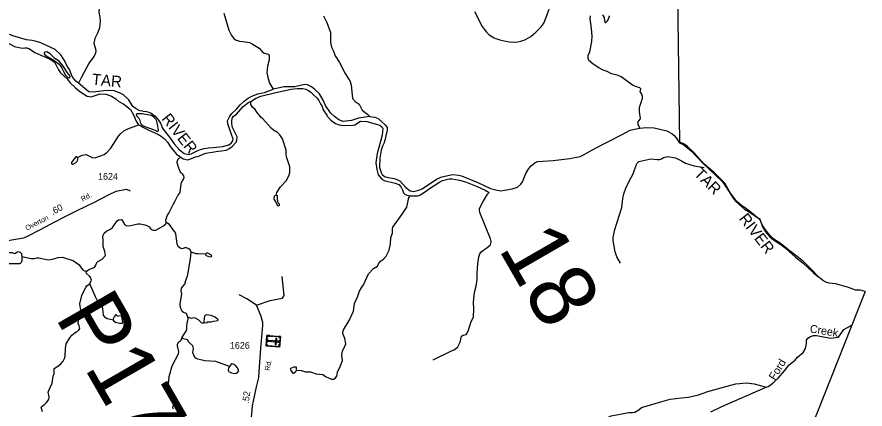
# Model space of a CAD drawing. Extents: x 2056842 to 2160602, y 826753 to 1016856.
# Drawn here: x 2132676 to 2148576, y 880850 to 888199 of the extents above; entities that cross this region are included whole.
import ezdxf

# ---------------------------------------------------------------- set-up
doc = ezdxf.new("R2010")
doc.units = 0
for name, color, linetype in [('Exist Boundary Political CountyLine', 7, 'Continuous'), ('Exist Cultural Cemetery CELL', 7, 'Continuous'), ('Exist Hydrographic Creek Single Shore', 7, 'Continuous'), ('Exist Hydrographic Creek Single Shore Label', 7, 'Continuous'), ('Exist Hydrographic Misc Water Feature', 7, 'Continuous'), ('Exist Hydrographic River Shore', 7, 'Continuous'), ('Exist Hydrographic River Shore Label', 7, 'Continuous'), ('Exist Road Non-System Type 51', 7, 'Continuous'), ('Exist Road Secondary Mileage Hundredths English Label', 7, 'Continuous'), ('Exist Road Secondary Structure Pipe Number Label', 7, 'Continuous'), ('Exist Road Secondary Structure Standard Bridge Number Label', 7, 'Continuous'), ('Exist Road Secondary Type 20 Attributed', 7, 'Continuous'), ('Exist Road Secondary Type 51 Attributed', 7, 'Continuous'), ('Exist Road Secondary Type 51 Label', 7, 'Continuous'), ('Exist Road Secondary Type 51 Number Label', 7, 'Continuous')]:
    doc.layers.add(name, color=color, linetype=linetype)

msp = doc.modelspace()

# ---------------------------------------------------------------- linework, layer by layer
at = {"layer": 'Exist Boundary Political CountyLine'}
for points in [[(2148576, 883054), (2148489, 883078), (2148397, 883076), (2148336, 883100), (2148246, 883131), (2148178, 883153), (2148090, 883175), (2148020, 883195), (2147958, 883203), (2147905, 883212), (2147840, 883227), (2147783, 883258), (2147732, 883302), (2147677, 883355), (2147596, 883438), (2147421, 883613), (2147307, 883705), (2147115, 883854), (2146983, 883960), (2146869, 884034), (2146782, 884117), (2146707, 884209), (2146650, 884301), (2146602, 884415), (2146563, 884434), (2146482, 884501), (2146330, 884621), (2146269, 884657), (2146173, 884740), (2146054, 884893), (2145945, 885086), (2145862, 885169), (2145748, 885283), (2145634, 885375), (2145511, 885498), (2145380, 885643), (2145240, 885774), (2145170, 885823), (2145104, 885849), (2143763, 984829)], [(2148576, 883054), (2147673, 880768), (2147376, 880066), (2144174, 872249), (2143226, 869937), (2140998, 864498)]]:
    msp.add_lwpolyline(points, dxfattribs=at)
at = {"layer": 'Exist Cultural Cemetery CELL'}
for points in [[(2137618, 882208), (2137601, 882010), (2137348, 882031), (2137364, 882229)], [(2137371, 882171), (2137364, 882086), (2137352, 882087), (2137359, 882172)], [(2137361, 882196), (2137373, 882195), (2137374, 882217), (2137415, 882214), (2137416, 882225), (2137364, 882229)], [(2137434, 882223), (2137477, 882220), (2137476, 882209), (2137433, 882212)], [(2137501, 882218), (2137544, 882214), (2137543, 882203), (2137500, 882207)], [(2137547, 882173), (2137528, 882175), (2137518, 882057), (2137537, 882056)], [(2137575, 882212), (2137574, 882201), (2137606, 882198), (2137602, 882158), (2137613, 882157), (2137618, 882208)], [(2137350, 882064), (2137362, 882063), (2137360, 882041), (2137400, 882038), (2137399, 882027), (2137348, 882031)], [(2137580, 882102), (2137581, 882121), (2137379, 882137), (2137377, 882119)], [(2137421, 882036), (2137464, 882033), (2137463, 882021), (2137420, 882025)], [(2137486, 882031), (2137530, 882027), (2137529, 882016), (2137485, 882019)], [(2137558, 882013), (2137559, 882025), (2137591, 882022), (2137595, 882063), (2137606, 882062), (2137601, 882010)], [(2137612, 882135), (2137607, 882083), (2137596, 882084), (2137600, 882136)]]:
    msp.add_lwpolyline(points, close=True, dxfattribs=at)
at = {"layer": 'Exist Hydrographic Creek Single Shore'}
for points in [[(2143949, 887102), (2143822, 887133), (2143744, 887176), (2143668, 887199), (2143585, 887245), (2143480, 887315), (2143400, 887380), (2143383, 887429), (2143386, 887477), (2143414, 887545), (2143452, 887737), (2143462, 887836), (2143449, 887980), (2143424, 888167), (2143432, 888220)], [(2143654, 888240), (2143687, 888190), (2143690, 888134), (2143701, 888094), (2143719, 888096), (2143754, 888134), (2143782, 888199), (2143790, 888221)], [(2144357, 886116), (2144327, 886170), (2144318, 886205), (2144324, 886230), (2144361, 886284), (2144367, 886303), (2144357, 886378), (2144346, 886431), (2144346, 886491), (2144361, 886547), (2144383, 886616), (2144392, 886642), (2144407, 886668), (2144407, 886707), (2144385, 886763), (2144363, 886795), (2144368, 886820), (2144371, 886849), (2144351, 886868), (2144273, 886894), (2144214, 886919), (2144049, 887047), (2144003, 887075), (2143949, 887102)], [(2147668, 882226), (2147927, 882178), (2148078, 882194), (2148177, 882343), (2148304, 882410), (2148313, 882416), (2148326, 882421)], [(2146720, 881262), (2146758, 881270), (2146794, 881290), (2146831, 881323), (2146872, 881361), (2146946, 881426), (2147064, 881566), (2147148, 881675), (2147224, 881734), (2147261, 881761), (2147310, 881819), (2147417, 881907), (2147458, 881983), (2147476, 882076), (2147480, 882143), (2147502, 882175), (2147556, 882211), (2147612, 882227), (2147664, 882226)], [(2143210, 879818), (2143326, 880079), (2143431, 880327), (2143624, 880581), (2143754, 880693), (2143817, 880720), (2144145, 880783), (2144210, 880784), (2144260, 880791), (2144333, 880835), (2144388, 880880), (2144750, 880985), (2144922, 881035), (2145134, 881058), (2145265, 881075), (2145451, 881118), (2145626, 881181), (2145921, 881257), (2146155, 881319), (2146352, 881343), (2146495, 881319), (2146635, 881287), (2146720, 881262)]]:
    msp.add_lwpolyline(points, dxfattribs=at)
at = {"layer": 'Exist Hydrographic Misc Water Feature'}
msp.add_line((2135749, 885573), (2135794, 885539), dxfattribs=at)
for points in [[(2134260, 888682), (2134298, 888658), (2134303, 888631), (2134289, 888554), (2134276, 888524), (2134229, 888442), (2134215, 888362), (2134214, 888283), (2134232, 888198), (2134239, 888118), (2134224, 887998), (2134192, 887905), (2134134, 887795), (2134117, 887705), (2134153, 887575), (2134147, 887515), (2134116, 887457), (2134032, 887341), (2133889, 887072), (2133831, 886957)], [(2136554, 888272), (2136649, 887950), (2136699, 887852), (2136742, 887797), (2136774, 887769), (2136846, 887743), (2136918, 887739), (2137036, 887720), (2137086, 887698), (2137216, 887613), (2137295, 887529), (2137315, 887519), (2137387, 887504), (2137407, 887474), (2137403, 887394), (2137372, 887277), (2137360, 887152), (2137371, 887094), (2137413, 886956), (2137477, 886846)], [(2138423, 888220), (2138486, 888096), (2138553, 887905), (2138557, 887853), (2138552, 887737), (2138560, 887687), (2138576, 887633), (2138610, 887559), (2138645, 887471), (2138725, 887343), (2138828, 887142), (2138925, 886988), (2138945, 886920), (2138958, 886741), (2138964, 886669), (2139016, 886617), (2139093, 886567), (2139151, 886449), (2139257, 886368), (2139289, 886332)], [(2137535, 884858), (2137550, 884911), (2137618, 885017), (2137721, 885125), (2137771, 885220), (2137794, 885284), (2137794, 885388), (2137727, 885577), (2137721, 885625), (2137725, 885705), (2137654, 885913), (2137607, 885987), (2137563, 886031), (2137487, 886076), (2137441, 886112), (2137286, 886291), (2137252, 886317), (2137174, 886417), (2137141, 886463), (2137095, 886510), (2137063, 886558), (2137061, 886614)], [(2133810, 885564), (2133897, 885611), (2133971, 885618), (2134096, 885557), (2134158, 885562), (2134309, 885618), (2134359, 885661), (2134437, 885741), (2134580, 885966), (2134622, 886014), (2134680, 886066), (2134757, 886104), (2134957, 886177)], [(2133810, 885564), (2133800, 885575), (2133788, 885579), (2133777, 885575), (2133752, 885547), (2133711, 885488), (2133701, 885471), (2133701, 885455), (2133713, 885441), (2133730, 885440), (2133773, 885464), (2133804, 885495), (2133816, 885519), (2133817, 885539), (2133810, 885564)], [(2135471, 884348), (2135469, 884388), (2135490, 884468), (2135526, 884522), (2135609, 884694), (2135645, 884754), (2135695, 884853), (2135723, 884891), (2135734, 884923), (2135752, 885067), (2135758, 885095), (2135795, 885147), (2135809, 885191), (2135805, 885219), (2135789, 885243), (2135745, 885283), (2135702, 885381), (2135678, 885464), (2135678, 885488), (2135702, 885545), (2135749, 885573)], [(2143993, 883581), (2143922, 883703), (2143892, 883799), (2143853, 884011), (2143853, 884071), (2143886, 884217), (2144018, 884629), (2144033, 884797), (2144051, 884881), (2144096, 885010), (2144192, 885188), (2144227, 885260), (2144283, 885422), (2144302, 885460), (2144338, 885488), (2144560, 885541), (2144682, 885528), (2144722, 885528), (2144760, 885538), (2144800, 885564), (2144881, 885585), (2145024, 885557), (2145134, 885502), (2145208, 885458), (2145374, 885407), (2145558, 885378)], [(2137535, 884858), (2137512, 884848), (2137497, 884831), (2137490, 884802), (2137493, 884781), (2137506, 884763), (2137529, 884727), (2137555, 884672), (2137569, 884660), (2137586, 884664), (2137596, 884674), (2137596, 884687), (2137575, 884712), (2137565, 884734), (2137560, 884801), (2137560, 884836), (2137552, 884853), (2137535, 884858)], [(2139173, 883176), (2139270, 883383), (2139360, 883481), (2139437, 883527), (2139455, 883571), (2139494, 883620), (2139551, 883660), (2139601, 883712), (2139652, 883828), (2139678, 883944), (2139685, 884064), (2139715, 884148), (2139715, 884220), (2139725, 884258), (2139899, 884505), (2139983, 884634), (2140024, 884814), (2140050, 884846)], [(2140481, 881774), (2140820, 881942), (2140874, 881962), (2140940, 882014), (2140984, 882102), (2141009, 882216), (2141041, 882235), (2141097, 882249), (2141111, 882265), (2141135, 882309), (2141188, 882471), (2141234, 882579), (2141241, 882719), (2141234, 882851), (2141256, 883037), (2141283, 883155), (2141303, 883275), (2141304, 883404), (2141315, 883574), (2141335, 883704), (2141356, 883760), (2141372, 883788), (2141410, 883820), (2141488, 883870), (2141552, 883930), (2141563, 883955), (2141565, 883991), (2141555, 884038), (2141355, 884533), (2141345, 884584), (2141351, 884609), (2141414, 884740), (2141499, 884878), (2141531, 884910)], [(2133993, 883439), (2134023, 883468), (2134107, 883494), (2134135, 883518), (2134157, 883546), (2134174, 883596), (2134192, 883616), (2134272, 883657), (2134336, 883727), (2134326, 883803), (2134295, 883897), (2134293, 884021), (2134284, 884065), (2134294, 884109), (2134312, 884145), (2134360, 884187), (2134432, 884221), (2134470, 884251), (2134555, 884376), (2134581, 884394), (2134627, 884402), (2134641, 884398), (2134689, 884330), (2134695, 884306), (2134737, 884285), (2134809, 884291), (2134941, 884321), (2134985, 884324), (2135071, 884304), (2135113, 884290), (2135157, 884262), (2135190, 884215), (2135232, 884201), (2135280, 884203), (2135425, 884282), (2135465, 884320), (2135471, 884348)], [(2135943, 883791), (2135921, 883832), (2135896, 883850), (2135855, 883870), (2135823, 883869), (2135771, 883855), (2135739, 883863), (2135701, 883899), (2135677, 883945), (2135652, 884135), (2135640, 884166), (2135606, 884206), (2135539, 884308), (2135471, 884348)], [(2132767, 883707), (2132766, 883636), (2132762, 883605), (2132751, 883587), (2132727, 883574), (2132679, 883573), (2132606, 883573), (2132530, 883570), (2132503, 883577), (2132472, 883609), (2132463, 883656), (2132480, 883735), (2132507, 883773), (2132540, 883784), (2132588, 883781), (2132626, 883766), (2132648, 883769), (2132673, 883791), (2132701, 883803), (2132738, 883791), (2132760, 883765), (2132763, 883740), (2132767, 883707)], [(2135879, 882570), (2135852, 882638), (2135798, 882661), (2135776, 882679), (2135742, 882751), (2135736, 882819), (2135765, 883003), (2135755, 883067), (2135764, 883115), (2135788, 883147), (2135824, 883193), (2135840, 883262), (2135879, 883366), (2135928, 883674), (2135943, 883791)], [(2136214, 883753), (2136073, 883758), (2136037, 883760), (2135943, 883791)], [(2136214, 883753), (2136214, 883739), (2136224, 883725), (2136254, 883712), (2136314, 883700), (2136326, 883706), (2136329, 883719), (2136312, 883741), (2136255, 883770), (2136242, 883774), (2136229, 883769), (2136219, 883761), (2136214, 883753)], [(2132767, 883707), (2132940, 883673), (2133000, 883673), (2133048, 883683), (2133084, 883681), (2133264, 883648), (2133368, 883663), (2133446, 883689), (2133528, 883699), (2133724, 883632), (2133793, 883592), (2133841, 883555), (2133879, 883495), (2133919, 883451), (2133959, 883431), (2133993, 883439)], [(2134042, 883198), (2134072, 883266), (2134070, 883286), (2134062, 883310), (2134038, 883340), (2133981, 883391), (2133975, 883415), (2133993, 883439)], [(2133299, 881255), (2133337, 881335), (2133356, 881463), (2133372, 881513), (2133375, 881609), (2133445, 881653), (2133497, 881698), (2133543, 881746), (2133568, 881798), (2133580, 881838), (2133584, 881982), (2133601, 882070), (2133667, 882184), (2133707, 882236), (2133784, 882295), (2133832, 882319), (2133854, 882359), (2133842, 882407), (2133824, 882455), (2133831, 882515), (2133885, 882615), (2133883, 882667), (2133862, 882775), (2133858, 882823), (2133895, 882975), (2133969, 883135), (2133990, 883163), (2134042, 883198)], [(2134480, 882515), (2134365, 882543), (2134335, 882559), (2134301, 882611), (2134286, 882731), (2134266, 882769), (2134224, 882805), (2134149, 882954), (2134042, 883198)], [(2137918, 881580), (2138011, 881569), (2138085, 881550), (2138181, 881548), (2138285, 881509), (2138409, 881495), (2138463, 881459), (2138573, 881410), (2138617, 881410), (2138647, 881432), (2138671, 881464), (2138685, 881540), (2138736, 881647), (2138780, 881761), (2138765, 881863), (2138779, 881937), (2138824, 882025), (2138840, 882069), (2138824, 882173), (2138785, 882267), (2138783, 882291), (2138801, 882333), (2138906, 882509), (2138986, 882687), (2139005, 882828), (2139066, 882966), (2139100, 883060), (2139140, 883134), (2139173, 883176)], [(2136189, 882476), (2136194, 882554), (2136200, 882595), (2136214, 882610), (2136239, 882619), (2136309, 882612), (2136386, 882580), (2136437, 882540), (2136445, 882521), (2136436, 882506), (2136410, 882496), (2136356, 882488), (2136308, 882476), (2136282, 882477), (2136245, 882477), (2136236, 882468), (2136216, 882462), (2136199, 882467), (2136189, 882476)], [(2134480, 882515), (2134491, 882499), (2134521, 882481), (2134599, 882458), (2134652, 882457), (2134659, 882465), (2134659, 882486), (2134643, 882576), (2134633, 882592), (2134614, 882597), (2134574, 882589), (2134560, 882592), (2134534, 882613), (2134525, 882613), (2134512, 882600), (2134509, 882583), (2134492, 882566), (2134477, 882540), (2134477, 882529), (2134480, 882515)], [(2135776, 882197), (2135850, 882308), (2135860, 882353), (2135860, 882401), (2135869, 882450), (2135876, 882483), (2135885, 882538), (2135879, 882570)], [(2136189, 882476), (2136161, 882455), (2136135, 882465), (2136081, 882523), (2136025, 882552), (2135991, 882560), (2135945, 882548), (2135879, 882570)], [(2135610, 880849), (2135600, 880875), (2135604, 880911), (2135662, 880981), (2135669, 881019), (2135655, 881065), (2135621, 881109), (2135593, 881123), (2135579, 881143), (2135544, 881263), (2135518, 881306), (2135530, 881459), (2135583, 881659), (2135704, 881883), (2135714, 881927), (2135693, 882011), (2135685, 882031), (2135687, 882063), (2135711, 882111), (2135739, 882123), (2135755, 882143), (2135776, 882197)], [(2136662, 881650), (2136406, 881740), (2136198, 881751), (2136070, 881783), (2136028, 881803), (2135998, 881841), (2135972, 881912), (2135987, 881984), (2135971, 882036), (2135899, 882104), (2135873, 882146), (2135790, 882166), (2135776, 882197)], [(2136662, 881650), (2136643, 881615), (2136635, 881593), (2136636, 881576), (2136650, 881554), (2136697, 881529), (2136754, 881517), (2136784, 881522), (2136817, 881541), (2136828, 881557), (2136827, 881576), (2136808, 881624), (2136780, 881661), (2136741, 881686), (2136714, 881697), (2136700, 881696), (2136680, 881674), (2136662, 881650)], [(2137918, 881580), (2137919, 881616), (2137918, 881628), (2137908, 881636), (2137888, 881637), (2137865, 881634), (2137807, 881608), (2137801, 881599), (2137804, 881585), (2137822, 881555), (2137849, 881525), (2137861, 881521), (2137876, 881529), (2137905, 881555), (2137918, 881580)], [(2133153, 880800), (2133133, 880884), (2133142, 880900), (2133190, 880932), (2133228, 880970), (2133276, 881027), (2133282, 881079), (2133261, 881163), (2133271, 881199), (2133299, 881255)], [(2145688, 880797), (2145892, 880900), (2146720, 881262)]]:
    msp.add_lwpolyline(points, dxfattribs=at)
at = {"layer": 'Exist Hydrographic River Shore'}
for p, q in [((2133013, 887530), (2133124, 887485)), ((2134957, 886177), (2135064, 886122)), ((2135499, 885853), (2135567, 885748)), ((2136219, 885645), (2136373, 885669))]:
    msp.add_line(p, q, dxfattribs=at)
for points in [[(2133015, 887747), (2132960, 887758), (2132854, 887771), (2132600, 887848), (2132482, 887898), (2132442, 887898), (2132368, 887871)], [(2132418, 887683), (2132452, 887722), (2132463, 887724), (2132511, 887707), (2132628, 887647), (2132713, 887629), (2132785, 887615), (2132821, 887621), (2132861, 887620), (2132898, 887608), (2132933, 887589), (2133013, 887530)], [(2133122, 887712), (2133015, 887747)], [(2133659, 887211), (2133630, 887259), (2133553, 887402), (2133497, 887490), (2133394, 887591), (2133122, 887712)], [(2133124, 887485), (2133244, 887431), (2133336, 887385), (2133377, 887350), (2133407, 887305), (2133458, 887209), (2133492, 887150), (2133554, 887094)], [(2133515, 887238), (2133546, 887178), (2133586, 887105), (2133628, 887066), (2133661, 887059), (2133670, 887063), (2133671, 887091), (2133622, 887154), (2133569, 887240), (2133528, 887296), (2133465, 887370), (2133384, 887423), (2133298, 887507), (2133237, 887544), (2133203, 887542), (2133186, 887527), (2133186, 887506), (2133203, 887481), (2133258, 887452), (2133348, 887399), (2133418, 887354), (2133468, 887311), (2133497, 887272), (2133515, 887238)], [(2133554, 887094), (2133617, 887041), (2133676, 886966)], [(2133782, 886998), (2133711, 887085), (2133659, 887211)], [(2133676, 886966), (2133775, 886869), (2133853, 886801), (2133991, 886717), (2134029, 886705), (2134065, 886703), (2134145, 886727), (2134235, 886756), (2134347, 886749)], [(2133831, 886957), (2133782, 886998)], [(2134497, 886812), (2134420, 886820), (2134304, 886812), (2134107, 886788), (2134021, 886798), (2133831, 886957)], [(2138020, 886918), (2137886, 886892)], [(2138125, 886928), (2138079, 886934), (2138020, 886918)], [(2138199, 886887), (2138125, 886928)], [(2134674, 886738), (2134597, 886779), (2134497, 886812)], [(2136357, 885751), (2136532, 885769), (2136648, 885805), (2136691, 885836), (2136721, 885877), (2136730, 885910), (2136696, 885995), (2136631, 886194), (2136625, 886250), (2136660, 886324), (2136700, 886380), (2136792, 886472), (2136858, 886554), (2136935, 886619), (2137013, 886677), (2137077, 886712), (2137191, 886755), (2137319, 886786), (2137477, 886846)], [(2137061, 886614), (2137149, 886669), (2137250, 886717), (2137532, 886786), (2137815, 886845)], [(2137886, 886892), (2137682, 886888), (2137598, 886869), (2137477, 886846)], [(2137815, 886845), (2137928, 886858), (2137989, 886859)], [(2137989, 886859), (2138033, 886859), (2138095, 886844)], [(2138095, 886844), (2138140, 886820), (2138185, 886789), (2138241, 886736)], [(2138418, 886641), (2138346, 886758), (2138263, 886842), (2138199, 886887)], [(2134347, 886749), (2134446, 886715), (2134529, 886665), (2134585, 886617)], [(2134585, 886617), (2134677, 886562), (2134802, 886462), (2134862, 886364), (2134911, 886246), (2134957, 886177)], [(2135036, 886433), (2134988, 886438), (2134967, 886445), (2134912, 886474), (2134849, 886521), (2134775, 886643), (2134674, 886738)], [(2136373, 885669), (2136449, 885682), (2136514, 885690), (2136602, 885705), (2136648, 885726), (2136710, 885769), (2136784, 885854), (2136798, 885888), (2136803, 885951), (2136759, 886039), (2136716, 886128), (2136705, 886197), (2136706, 886260), (2136720, 886317), (2136728, 886333), (2136790, 886379), (2136917, 886522), (2137021, 886600), (2137061, 886614)], [(2138241, 886736), (2138296, 886681), (2138336, 886636), (2138369, 886570)], [(2138552, 886404), (2138460, 886540), (2138418, 886641)], [(2135036, 886433), (2135103, 886426), (2135150, 886412), (2135192, 886398)], [(2138369, 886570), (2138397, 886518), (2138419, 886460), (2138484, 886355)], [(2135317, 886152), (2135296, 886247), (2135277, 886281), (2135242, 886322), (2135196, 886349), (2135124, 886363), (2135026, 886382), (2134921, 886383), (2134914, 886373), (2134923, 886340), (2134963, 886299), (2134981, 886265), (2134986, 886229), (2135002, 886192), (2135045, 886156), (2135143, 886123), (2135239, 886087), (2135310, 886055), (2135325, 886058), (2135330, 886075), (2135317, 886152)], [(2135192, 886398), (2135266, 886342), (2135329, 886267), (2135368, 886207), (2135386, 886162), (2135395, 886130), (2135415, 886094)], [(2138484, 886355), (2138494, 886341), (2138558, 886262), (2138651, 886203), (2138718, 886176), (2138754, 886172), (2138836, 886165), (2138973, 886168), (2139013, 886179), (2139117, 886243), (2139233, 886238), (2139435, 886186), (2139480, 886169), (2139523, 886134), (2139536, 886111), (2139524, 885984), (2139489, 885863), (2139431, 885637), (2139405, 885465), (2139426, 885338), (2139448, 885237), (2139517, 885157), (2139559, 885133), (2139769, 885086), (2139833, 885061), (2139877, 885009), (2139903, 884961), (2139922, 884901), (2139956, 884873), (2139994, 884856), (2140050, 884846)], [(2139289, 886332), (2139077, 886303), (2138948, 886258), (2138793, 886242), (2138708, 886271), (2138629, 886330), (2138552, 886404)], [(2139289, 886332), (2139336, 886327), (2139388, 886320), (2139451, 886294), (2139582, 886177), (2139614, 886125), (2139620, 886082), (2139611, 886037), (2139597, 886001), (2139582, 885909), (2139554, 885827), (2139528, 885777), (2139505, 885705), (2139477, 885551), (2139476, 885377), (2139504, 885283), (2139524, 885243), (2139566, 885209), (2139638, 885188)], [(2135064, 886122), (2135150, 886079), (2135262, 886024)], [(2144174, 886078), (2144196, 886086), (2144285, 886101), (2144357, 886116)], [(2144357, 886116), (2144479, 886128), (2144622, 886118), (2144861, 886066), (2144952, 886017), (2145000, 885978)], [(2135262, 886024), (2135316, 886003), (2135351, 885985)], [(2135351, 885985), (2135382, 885965), (2135445, 885912), (2135499, 885853)], [(2135415, 886094), (2135484, 886009), (2135553, 885920)], [(2141746, 884940), (2141963, 884976), (2142059, 885010), (2142120, 885063), (2142152, 885109), (2142219, 885263), (2142275, 885357), (2142315, 885408), (2142393, 885472), (2142439, 885488), (2142535, 885493), (2142728, 885508), (2142888, 885525), (2143042, 885544), (2143238, 885584), (2143325, 885624), (2143455, 885702), (2143651, 885807), (2143817, 885892), (2143946, 885956), (2144020, 885997), (2144174, 886078)], [(2145000, 885978), (2145035, 885932), (2145100, 885838), (2145182, 885800), (2145320, 885682), (2145527, 885466), (2145642, 885358), (2145905, 885107), (2145972, 885007), (2146106, 884802), (2146145, 884747), (2146213, 884688), (2146316, 884595), (2146421, 884535), (2146587, 884418), (2146607, 884388), (2146654, 884263), (2146710, 884174), (2146794, 884077), (2146859, 884019), (2146946, 883962), (2147021, 883915), (2147088, 883863), (2147270, 883698), (2147416, 883583), (2147505, 883501), (2147609, 883400), (2147711, 883320)], [(2135553, 885920), (2135626, 885818)], [(2135626, 885818), (2135722, 885711)], [(2135567, 885748), (2135665, 885630), (2135749, 885573)], [(2135722, 885711), (2135746, 885688)], [(2135746, 885688), (2135813, 885642), (2135897, 885622), (2135943, 885634), (2136052, 885689)], [(2136052, 885689), (2136120, 885716), (2136184, 885734)], [(2136083, 885592), (2136136, 885616), (2136219, 885645)], [(2136184, 885734), (2136268, 885746), (2136357, 885751)], [(2135794, 885539), (2135877, 885522), (2135920, 885536), (2136022, 885574), (2136083, 885592)], [(2139638, 885188), (2139751, 885170), (2139820, 885143), (2139863, 885119), (2139965, 885005), (2140047, 884941), (2140111, 884926), (2140211, 884952), (2140271, 884978), (2140544, 885158), (2140644, 885204), (2140844, 885247), (2140960, 885236), (2141010, 885222), (2141315, 885093), (2141555, 884982), (2141677, 884953), (2141746, 884940)], [(2140050, 884846), (2140190, 884848), (2140244, 884863), (2140363, 884943), (2140427, 884995), (2140599, 885102), (2140657, 885136), (2140778, 885163), (2140834, 885167), (2140972, 885140), (2141083, 885106), (2141305, 885021), (2141457, 884952), (2141531, 884910)]]:
    msp.add_lwpolyline(points, dxfattribs=at)
at = {"layer": 'Exist Road Non-System Type 51'}
msp.add_line((2137246, 882603), (2137170, 882796), dxfattribs=at)
for points in [[(2137170, 882796), (2137421, 882884), (2137653, 882926), (2137687, 882979), (2137649, 883333)], [(2137170, 882796), (2136984, 882918), (2136843, 882990)]]:
    msp.add_lwpolyline(points, dxfattribs=at)
at = {"layer": 'Exist Road Secondary Type 20 Attributed'}
for points in [[(2131875, 883796), (2132102, 883906), (2132193, 883925), (2132337, 883980), (2132609, 884027), (2132807, 884058), (2132872, 884087), (2133119, 884218), (2133389, 884357), (2133591, 884463), (2133808, 884569), (2134120, 884720), (2134390, 884867), (2134535, 884933), (2134729, 884973), (2134801, 884939)], [(2137014, 879882), (2137042, 880215), (2137053, 880478), (2137094, 880907), (2137109, 881000), (2137170, 881268), (2137209, 881440), (2137218, 881550), (2137249, 881991), (2137284, 882418), (2137286, 882470), (2137246, 882603)]]:
    msp.add_lwpolyline(points, dxfattribs=at)
at = {"layer": 'Exist Road Secondary Type 51 Attributed'}
msp.add_lwpolyline([(2141255, 888301), (2141398, 888022), (2141434, 887967), (2141482, 887912), (2141529, 887866), (2141625, 887810), (2141654, 887796), (2141730, 887772), (2141840, 887744), (2141913, 887733), (2142010, 887727), (2142067, 887733), (2142121, 887744), (2142195, 887770), (2142267, 887805), (2142309, 887835), (2142360, 887877), (2142403, 887913), (2142467, 887974), (2142499, 888010), (2142529, 888046), (2142559, 888097), (2142590, 888179), (2142712, 888501)], dxfattribs=at)

# ---------------------------------------------------------------- texts
at = {"layer": 'Exist Hydrographic Creek Single Shore Label'}
for s, rotation, p in [('Creek', 350.6276, (2147533, 882287)), ('Ford', 58.5527, (2146888, 881376))]:
    msp.add_text(s, height=150, rotation=rotation, dxfattribs=at).set_placement(p)
at = {"layer": 'Exist Hydrographic River Shore Label'}
for s, rotation, p in [('TAR', 354.6569, (2134074, 886930)), ('RIVER', 308.5201, (2135377, 886287)), ('TAR', 315.0726, (2145355, 885245)), ('RIVER', 307.7329, (2146202, 884417))]:
    msp.add_text(s, height=210, rotation=rotation, dxfattribs=at).set_placement(p)
at = {"layer": 'Exist Road Secondary Mileage Hundredths English Label'}
for s, rotation, p in [('.60', 27.0499, (2133343, 884482)), ('.52', 82.283, (2137021, 880945))]:
    msp.add_text(s, height=125, rotation=rotation, dxfattribs=at).set_placement(p)
at = {"layer": 'Exist Road Secondary Structure Pipe Number Label'}
msp.add_text('P17', height=1230.3, rotation=300, dxfattribs=at).set_placement((2133378, 882579))
at = {"layer": 'Exist Road Secondary Structure Standard Bridge Number Label'}
msp.add_text('18', height=1230.3, rotation=300, dxfattribs=at).set_placement((2141690, 883861))
at = {"layer": 'Exist Road Secondary Type 51 Label'}
for s, rotation, p in [('Rd.', 29.1085, (2133908, 884735)), ('Overton', 27.0499, (2132862, 884193)), ('Rd.', 78.8662, (2137413, 881563))]:
    msp.add_text(s, height=95, rotation=rotation, dxfattribs=at).set_placement(p)
at = {"layer": 'Exist Road Secondary Type 51 Number Label'}
for s, p in [('1624', (2134197, 885147)), ('1626', (2136669, 881980))]:
    msp.add_text(s, height=125, dxfattribs=at).set_placement(p)

doc.saveas('drawing.dxf')
